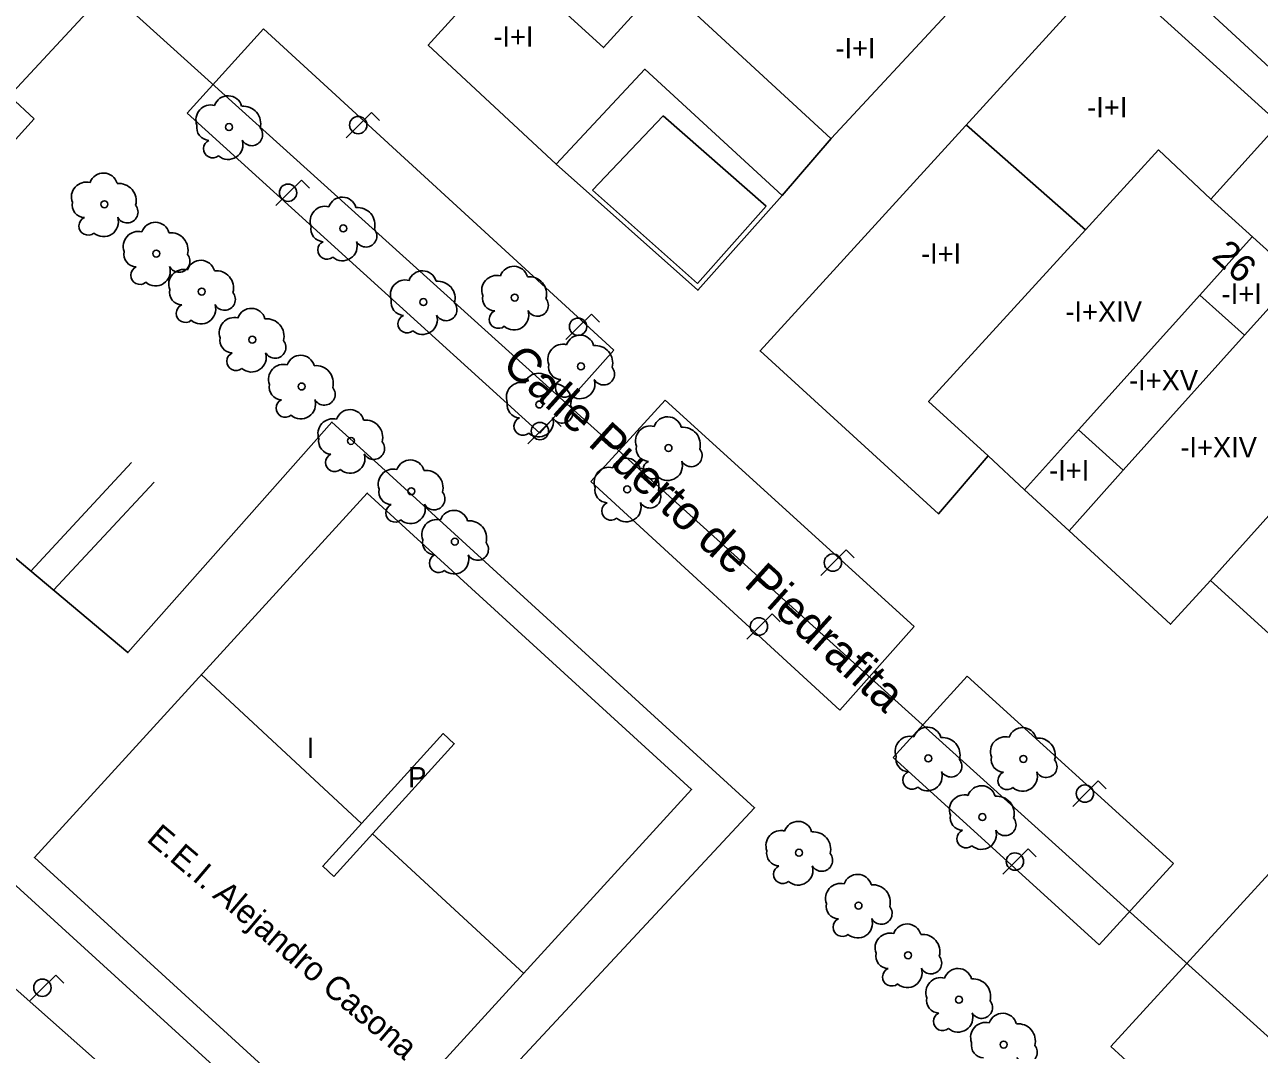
# Model space of a CAD drawing. Extents: x 282771 to 285132, y 4823109 to 4825496.
# Drawn here: x 283704.3 to 283795, y 4823192.5 to 4823267.8 of the extents above; entities that cross this region are included whole.
import ezdxf

# ---------------------------------------------------------------- set-up
doc = ezdxf.new("R2010")
doc.units = 0
for name, color, linetype in [('ACERA-BORDILLO', 7, 'Continuous'), ('ACERA-INTERIOR', 7, 'Continuous'), ('ARBOL', 7, 'Continuous'), ('CALLE-EJE', 7, 'Continuous'), ('CALLE-TEXTO', 7, 'Continuous'), ('COLEGIO-AREA', 7, 'Continuous'), ('COLEGIO-TEXTO', 7, 'Continuous'), ('EDIFICIO', 7, 'Continuous'), ('FAROLA', 7, 'Continuous'), ('MEDIANERA', 7, 'Continuous'), ('NUM-PORTAL', 7, 'Continuous'), ('TXT-ALTURA-EDIFICIO', 7, 'Continuous'), ('ZONA-VERDE', 7, 'Continuous')]:
    doc.layers.add(name, color=color, linetype=linetype)

msp = doc.modelspace()

# ---------------------------------------------------------------- linework, layer by layer
at = {"layer": 'ACERA-BORDILLO'}
for points in [[(283631.554, 4823184.583), (283638.973, 4823192.533), (283658.333, 4823213.742), (283698.293, 4823257.332), (283722.243, 4823283.092), (283733.592, 4823295.562), (283751.552, 4823315.291), (283766.662, 4823331.281), (283770.624, 4823335.557), (283774.097, 4823339.745), (283778.138, 4823336.071), (283801.402, 4823361.271)], [(283804.532, 4823295.562), (283785.182, 4823274.332), (283823.002, 4823239.502)]]:
    msp.add_lwpolyline(points, dxfattribs=at)
at = {"layer": 'ACERA-INTERIOR'}
for p, q in [((283712.139, 4823235.615), (283704.736, 4823227.639)), ((283713.786, 4823234.179), (283706.412, 4823226.234))]:
    msp.add_line(p, q, dxfattribs=at)
for points in [[(283743.312, 4823257.522), (283753.732, 4823248.262), (283759.912, 4823255.212)], [(283681.454, 4823230.568), (283692.564, 4823220.598), (283701.732, 4823230.158), (283711.865, 4823221.66), (283726.851, 4823238.587), (283730.491, 4823235.276), (283757.899, 4823210.265), (283730.105, 4823180.426), (283679.439, 4823226.585)], [(283678.873, 4823186.333), (283660.123, 4823203.163), (283676.183, 4823221.242), (283716.087, 4823185.909)]]:
    msp.add_lwpolyline(points, dxfattribs=at)
at = {"layer": 'ARBOL'}
for centre in [(283719.293, 4823260.242), (283710.143, 4823254.572), (283727.683, 4823252.802), (283713.953, 4823250.952), (283717.293, 4823248.162), (283740.282, 4823247.722), (283733.572, 4823247.392), (283721.003, 4823244.632), (283745.142, 4823242.672), (283724.623, 4823241.192), (283742.092, 4823239.872), (283728.253, 4823237.202), (283751.575, 4823236.673), (283732.682, 4823233.502), (283748.539, 4823233.637), (283735.882, 4823229.802), (283770.653, 4823213.885), (283777.645, 4823213.852), (283774.632, 4823209.583), (283761.159, 4823206.963), (283765.531, 4823203.077), (283769.173, 4823199.434), (283772.904, 4823196.165), (283776.192, 4823192.873)]:
    msp.add_circle(centre, 0.255, dxfattribs=at)
for centre, radius, start, end in [((283719.223, 4823261.502), 1.038, 15.64228, 161.38435), ((283717.963, 4823260.772), 1.097, 75.4318, 200.55608), ((283720.353, 4823260.502), 1.272, 345.03273, 95.79925), ((283717.853, 4823260.202), 0.935, 168.59898, 268.13236), ((283720.963, 4823259.672), 0.797, 208.96246, 38.99103), ((283718.093, 4823258.652), 0.672, 113.73672, 309.4725), ((283719.233, 4823258.952), 1.086, 228.95447, 17.92796), ((283708.813, 4823255.102), 1.097, 75.4318, 200.55608), ((283710.073, 4823255.832), 1.038, 15.64228, 161.38435), ((283711.203, 4823254.832), 1.272, 345.03273, 95.79925), ((283708.703, 4823254.532), 0.935, 168.59898, 268.13236), ((283711.813, 4823254.002), 0.797, 208.96246, 38.99103), ((283726.353, 4823253.332), 1.097, 75.4318, 200.55608), ((283727.613, 4823254.062), 1.038, 15.64228, 161.38435), ((283728.742, 4823253.062), 1.272, 345.03273, 95.79925), ((283708.943, 4823252.982), 0.672, 113.73672, 309.4725), ((283710.083, 4823253.282), 1.086, 228.95447, 17.92796), ((283712.623, 4823251.482), 1.097, 75.4318, 200.55608), ((283713.883, 4823252.212), 1.038, 15.64228, 161.38435), ((283715.013, 4823251.212), 1.272, 345.03273, 95.79925), ((283726.243, 4823252.762), 0.935, 168.59898, 268.13236), ((283729.352, 4823252.232), 0.797, 208.96246, 38.99103), ((283726.483, 4823251.212), 0.672, 113.73672, 309.4725), ((283727.623, 4823251.512), 1.086, 228.95447, 17.92796), ((283712.513, 4823250.912), 0.935, 168.59898, 268.13236), ((283715.623, 4823250.382), 0.797, 208.96246, 38.99103), ((283712.753, 4823249.362), 0.672, 113.73672, 309.4725), ((283713.893, 4823249.662), 1.086, 228.95447, 17.92796), ((283715.963, 4823248.692), 1.097, 75.4318, 200.55608), ((283717.223, 4823249.422), 1.038, 15.64228, 161.38435), ((283740.212, 4823248.982), 1.038, 15.64228, 161.38435), ((283718.353, 4823248.422), 1.272, 345.03273, 95.79925), ((283732.242, 4823247.922), 1.097, 75.4318, 200.55608), ((283733.502, 4823248.652), 1.038, 15.64228, 161.38435), ((283734.632, 4823247.652), 1.272, 345.03273, 95.79925), ((283738.952, 4823248.252), 1.097, 75.4318, 200.55608), ((283741.342, 4823247.982), 1.272, 345.03273, 95.79925), ((283715.853, 4823248.122), 0.935, 168.59898, 268.13236), ((283718.963, 4823247.592), 0.797, 208.96246, 38.99103), ((283716.093, 4823246.572), 0.672, 113.73672, 309.4725), ((283717.233, 4823246.872), 1.086, 228.95447, 17.92796), ((283732.132, 4823247.352), 0.935, 168.59898, 268.13236), ((283735.242, 4823246.822), 0.797, 208.96246, 38.99103), ((283738.842, 4823247.682), 0.935, 168.59898, 268.13236), ((283741.952, 4823247.152), 0.797, 208.96246, 38.99103), ((283719.673, 4823245.162), 1.097, 75.4318, 200.55608), ((283720.933, 4823245.892), 1.038, 15.64228, 161.38435), ((283722.063, 4823244.892), 1.272, 345.03273, 95.79925), ((283732.372, 4823245.802), 0.672, 113.73672, 309.4725), ((283733.512, 4823246.102), 1.086, 228.95447, 17.92796), ((283739.082, 4823246.132), 0.672, 113.73672, 309.4725), ((283740.222, 4823246.432), 1.086, 228.95447, 17.92796), ((283719.563, 4823244.592), 0.935, 168.59898, 268.13236), ((283722.673, 4823244.062), 0.797, 208.96246, 38.99103), ((283743.812, 4823243.202), 1.097, 75.4318, 200.55608), ((283745.072, 4823243.932), 1.038, 15.64228, 161.38435), ((283719.803, 4823243.042), 0.672, 113.73672, 309.4725), ((283720.943, 4823243.342), 1.086, 228.95447, 17.92796), ((283724.553, 4823242.452), 1.038, 15.64228, 161.38435), ((283746.202, 4823242.932), 1.272, 345.03273, 95.79925), ((283723.293, 4823241.722), 1.097, 75.4318, 200.55608), ((283725.683, 4823241.452), 1.272, 345.03273, 95.79925), ((283743.702, 4823242.632), 0.935, 168.59898, 268.13236), ((283746.812, 4823242.102), 0.797, 208.96246, 38.99103), ((283742.022, 4823241.132), 1.038, 15.64228, 161.38435), ((283743.942, 4823241.082), 0.672, 113.73672, 309.4725), ((283745.082, 4823241.382), 1.086, 228.95447, 17.92796), ((283723.183, 4823241.152), 0.935, 168.59898, 268.13236), ((283726.293, 4823240.622), 0.797, 208.96246, 38.99103), ((283740.762, 4823240.402), 1.097, 75.4318, 200.55608), ((283743.152, 4823240.132), 1.272, 345.03273, 95.79925), ((283723.423, 4823239.602), 0.672, 113.73672, 309.4725), ((283724.563, 4823239.902), 1.086, 228.95447, 17.92796), ((283740.652, 4823239.832), 0.935, 168.59898, 268.13236), ((283743.762, 4823239.302), 0.797, 208.96246, 38.99103), ((283728.183, 4823238.462), 1.038, 15.64228, 161.38435), ((283740.892, 4823238.282), 0.672, 113.73672, 309.4725), ((283742.032, 4823238.582), 1.086, 228.95447, 17.92796), ((283751.505, 4823237.933), 1.038, 15.64228, 161.38435), ((283726.923, 4823237.732), 1.097, 75.4318, 200.55608), ((283729.312, 4823237.462), 1.272, 345.03273, 95.79925), ((283750.245, 4823237.203), 1.097, 75.4318, 200.55608), ((283752.635, 4823236.933), 1.272, 345.03273, 95.79925), ((283726.813, 4823237.162), 0.935, 168.59898, 268.13236), ((283729.922, 4823236.632), 0.797, 208.96246, 38.99103), ((283727.053, 4823235.612), 0.672, 113.73672, 309.4725), ((283728.193, 4823235.912), 1.086, 228.95447, 17.92796), ((283750.135, 4823236.633), 0.935, 168.59898, 268.13236), ((283753.245, 4823236.103), 0.797, 208.96246, 38.99103), ((283732.612, 4823234.762), 1.038, 15.64228, 161.38435), ((283747.209, 4823234.167), 1.097, 75.4318, 200.55608), ((283748.469, 4823234.897), 1.038, 15.64228, 161.38435), ((283750.375, 4823235.083), 0.672, 113.73672, 309.4725), ((283751.515, 4823235.383), 1.086, 228.95447, 17.92796), ((283731.352, 4823234.032), 1.097, 75.4318, 200.55608), ((283733.742, 4823233.762), 1.272, 345.03273, 95.79925), ((283749.599, 4823233.897), 1.272, 345.03273, 95.79925), ((283731.242, 4823233.462), 0.935, 168.59898, 268.13236), ((283734.352, 4823232.932), 0.797, 208.96246, 38.99103), ((283747.099, 4823233.597), 0.935, 168.59898, 268.13236), ((283750.209, 4823233.067), 0.797, 208.96246, 38.99103), ((283731.482, 4823231.912), 0.672, 113.73672, 309.4725), ((283732.622, 4823232.212), 1.086, 228.95447, 17.92796), ((283747.339, 4823232.047), 0.672, 113.73672, 309.4725), ((283748.479, 4823232.347), 1.086, 228.95447, 17.92796), ((283735.812, 4823231.062), 1.038, 15.64228, 161.38435), ((283734.552, 4823230.332), 1.097, 75.4318, 200.55608), ((283736.942, 4823230.062), 1.272, 345.03273, 95.79925), ((283734.442, 4823229.762), 0.935, 168.59898, 268.13236), ((283737.552, 4823229.232), 0.797, 208.96246, 38.99103), ((283734.682, 4823228.212), 0.672, 113.73672, 309.4725), ((283735.822, 4823228.512), 1.086, 228.95447, 17.92796), ((283769.323, 4823214.415), 1.097, 75.4318, 200.55608), ((283770.583, 4823215.145), 1.038, 15.64228, 161.38435), ((283771.713, 4823214.145), 1.272, 345.03273, 95.79925), ((283776.315, 4823214.382), 1.097, 75.4318, 200.55608), ((283777.575, 4823215.112), 1.038, 15.64228, 161.38435), ((283778.705, 4823214.112), 1.272, 345.03273, 95.79925), ((283769.213, 4823213.845), 0.935, 168.59898, 268.13236), ((283772.323, 4823213.315), 0.797, 208.96246, 38.99103), ((283776.205, 4823213.812), 0.935, 168.59898, 268.13236), ((283779.315, 4823213.282), 0.797, 208.96246, 38.99103), ((283769.453, 4823212.295), 0.672, 113.73672, 309.4725), ((283770.593, 4823212.595), 1.086, 228.95447, 17.92796), ((283776.445, 4823212.262), 0.672, 113.73672, 309.4725), ((283777.585, 4823212.562), 1.086, 228.95447, 17.92796), ((283774.562, 4823210.843), 1.038, 15.64228, 161.38435), ((283773.302, 4823210.113), 1.097, 75.4318, 200.55608), ((283775.692, 4823209.843), 1.272, 345.03273, 95.79925), ((283761.089, 4823208.223), 1.038, 15.64228, 161.38435), ((283773.192, 4823209.543), 0.935, 168.59898, 268.13236), ((283776.302, 4823209.013), 0.797, 208.96246, 38.99103), ((283759.829, 4823207.493), 1.097, 75.4318, 200.55608), ((283762.219, 4823207.223), 1.272, 345.03273, 95.79925), ((283773.432, 4823207.993), 0.672, 113.73672, 309.4725), ((283774.572, 4823208.293), 1.086, 228.95447, 17.92796), ((283759.719, 4823206.923), 0.935, 168.59898, 268.13236), ((283762.829, 4823206.393), 0.797, 208.96246, 38.99103), ((283759.959, 4823205.373), 0.672, 113.73672, 309.4725), ((283761.099, 4823205.673), 1.086, 228.95447, 17.92796), ((283765.461, 4823204.337), 1.038, 15.64228, 161.38435), ((283764.201, 4823203.607), 1.097, 75.4318, 200.55608), ((283766.591, 4823203.337), 1.272, 345.03273, 95.79925), ((283764.091, 4823203.037), 0.935, 168.59898, 268.13236), ((283767.201, 4823202.507), 0.797, 208.96246, 38.99103), ((283764.331, 4823201.487), 0.672, 113.73672, 309.4725), ((283765.471, 4823201.787), 1.086, 228.95447, 17.92796), ((283769.103, 4823200.694), 1.038, 15.64228, 161.38435), ((283767.843, 4823199.964), 1.097, 75.4318, 200.55608), ((283770.233, 4823199.694), 1.272, 345.03273, 95.79925), ((283767.733, 4823199.394), 0.935, 168.59898, 268.13236), ((283770.843, 4823198.864), 0.797, 208.96246, 38.99103), ((283767.973, 4823197.844), 0.672, 113.73672, 309.4725), ((283769.113, 4823198.144), 1.086, 228.95447, 17.92796), ((283772.834, 4823197.425), 1.038, 15.64228, 161.38435), ((283771.574, 4823196.695), 1.097, 75.4318, 200.55608), ((283773.964, 4823196.425), 1.272, 345.03273, 95.79925), ((283771.464, 4823196.125), 0.935, 168.59898, 268.13236), ((283774.574, 4823195.595), 0.797, 208.96246, 38.99103), ((283771.704, 4823194.575), 0.672, 113.73672, 309.4725), ((283772.844, 4823194.875), 1.086, 228.95447, 17.92796), ((283774.862, 4823193.403), 1.097, 75.4318, 200.55608), ((283776.122, 4823194.133), 1.038, 15.64228, 161.38435), ((283777.252, 4823193.133), 1.272, 345.03273, 95.79925), ((283774.752, 4823192.833), 0.935, 168.59898, 268.13236), ((283777.862, 4823192.303), 0.797, 208.96246, 38.99103)]:
    msp.add_arc(centre, radius, start, end, dxfattribs=at)
at = {"layer": 'CALLE-EJE'}
msp.add_lwpolyline([(283707.963, 4823272.552), (283796.312, 4823192.833)], dxfattribs=at)
at = {"layer": 'COLEGIO-AREA'}
msp.add_lwpolyline([(283728.833, 4823184.843), (283705.003, 4823206.623), (283729.452, 4823233.372), (283753.272, 4823211.592)], close=True, dxfattribs=at)
at = {"layer": 'EDIFICIO'}
for points in [[(283734.152, 4823266.512), (283736.882, 4823269.522), (283729.712, 4823275.792), (283745.562, 4823293.672), (283760.082, 4823280.262), (283772.312, 4823268.842), (283763.522, 4823259.412), (283759.912, 4823255.212), (283749.832, 4823264.482), (283743.312, 4823257.522), (283733.922, 4823266.252), (283734.152, 4823266.512)], [(283796.432, 4823260.512), (283791.402, 4823254.952), (283798.842, 4823248.222), (283803.872, 4823253.782), (283818.072, 4823240.962), (283798.912, 4823220.132), (283791.392, 4823226.942), (283788.452, 4823223.742), (283780.992, 4823230.602), (283777.722, 4823233.612), (283775.052, 4823236.092), (283771.402, 4823231.842), (283758.302, 4823243.812), (283783.892, 4823271.862), (283796.432, 4823260.512)], [(283728.833, 4823184.843), (283705.003, 4823206.623), (283729.452, 4823233.372), (283753.272, 4823211.593), (283728.833, 4823184.843)]]:
    msp.add_lwpolyline(points, dxfattribs=at)
at = {"layer": 'FAROLA'}
for p, q in [((283729.762, 4823261.321), (283728.822, 4823260.391)), ((283730.352, 4823260.731), (283729.762, 4823261.321)), ((283728.822, 4823260.391), (283727.892, 4823259.451)), ((283724.611, 4823256.346), (283723.671, 4823255.416)), ((283725.201, 4823255.756), (283724.611, 4823256.346)), ((283723.671, 4823255.416), (283722.741, 4823254.476)), ((283745.915, 4823246.516), (283744.975, 4823245.586)), ((283746.505, 4823245.926), (283745.915, 4823246.516)), ((283744.975, 4823245.586), (283744.045, 4823244.646)), ((283743.112, 4823238.852), (283742.172, 4823237.922)), ((283743.702, 4823238.262), (283743.112, 4823238.852)), ((283742.172, 4823237.922), (283741.242, 4823236.982)), ((283764.626, 4823229.193), (283763.686, 4823228.263)), ((283765.216, 4823228.603), (283764.626, 4823229.193)), ((283763.686, 4823228.263), (283762.756, 4823227.323)), ((283759.194, 4823224.502), (283758.254, 4823223.572)), ((283759.784, 4823223.912), (283759.194, 4823224.502)), ((283758.254, 4823223.572), (283757.324, 4823222.632)), ((283783.139, 4823212.235), (283782.199, 4823211.305)), ((283783.729, 4823211.645), (283783.139, 4823212.235)), ((283782.199, 4823211.305), (283781.269, 4823210.365)), ((283777.997, 4823207.247), (283777.057, 4823206.317)), ((283778.587, 4823206.657), (283777.997, 4823207.247)), ((283777.057, 4823206.317), (283776.127, 4823205.377)), ((283706.563, 4823197.983), (283705.623, 4823197.053)), ((283707.153, 4823197.393), (283706.563, 4823197.983)), ((283705.623, 4823197.053), (283704.693, 4823196.113))]:
    msp.add_line(p, q, dxfattribs=at)
for centre, radius in [((283728.782, 4823260.391), 0.637), ((283723.631, 4823255.416), 0.637), ((283744.935, 4823245.586), 0.637), ((283742.132, 4823237.922), 0.637), ((283763.646, 4823228.263), 0.638), ((283758.214, 4823223.572), 0.638), ((283782.159, 4823211.305), 0.637), ((283777.017, 4823206.317), 0.637), ((283705.583, 4823197.053), 0.637)]:
    msp.add_circle(centre, radius, dxfattribs=at)
at = {"layer": 'MEDIANERA'}
for points in [[(283732.582, 4823279.022), (283746.792, 4823266.082), (283751.112, 4823270.842)], [(283751.112, 4823270.842), (283763.502, 4823259.392)], [(283773.452, 4823260.382), (283782.192, 4823252.692)], [(283782.192, 4823252.692), (283787.562, 4823258.562), (283791.402, 4823254.952)], [(283782.192, 4823252.692), (283770.682, 4823240.092), (283775.052, 4823236.092)], [(283781.682, 4823238.002), (283790.602, 4823247.912), (283794.454, 4823252.192)], [(283797.729, 4823249.229), (283793.892, 4823244.962), (283784.972, 4823235.042)], [(283790.602, 4823247.912), (283793.892, 4823244.962)], [(283781.682, 4823238.002), (283777.722, 4823233.612)], [(283781.682, 4823238.002), (283784.972, 4823235.042)], [(283791.392, 4823226.942), (283801.252, 4823237.942)], [(283784.972, 4823235.042), (283780.992, 4823230.602)], [(283717.263, 4823220.032), (283729.033, 4823209.113)], [(283727.003, 4823205.223), (283735.842, 4823214.962), (283735.022, 4823215.712), (283726.183, 4823205.973), (283727.003, 4823205.223)], [(283740.942, 4823198.093), (283729.843, 4823208.353)]]:
    msp.add_lwpolyline(points, dxfattribs=at)
at = {"layer": 'ZONA-VERDE'}
for p, q in [((283716.227, 4823261.258), (283721.83, 4823267.45)), ((283721.83, 4823267.45), (283747.567, 4823243.854)), ((283703.253, 4823262.453), (283704.984, 4823260.854)), ((283704.984, 4823260.854), (283685.42, 4823239.318)), ((283742.125, 4823237.765), (283716.227, 4823261.258)), ((283746.001, 4823255.613), (283751.186, 4823261.057)), ((283751.186, 4823261.057), (283758.757, 4823254.432)), ((283753.701, 4823248.757), (283746.001, 4823255.613)), ((283758.757, 4823254.432), (283753.701, 4823248.757)), ((283747.567, 4823243.854), (283742.125, 4823237.765)), ((283745.88, 4823234.214), (283751.321, 4823240.201)), ((283751.321, 4823240.201), (283769.618, 4823223.573)), ((283764.147, 4823217.437), (283745.88, 4823234.214)), ((283769.618, 4823223.573), (283764.147, 4823217.437)), ((283768.072, 4823213.954), (283773.511, 4823219.937)), ((283773.511, 4823219.937), (283788.677, 4823206.178)), ((283783.206, 4823200.189), (283768.072, 4823213.954)), ((283788.677, 4823206.178), (283783.206, 4823200.189)), ((283784.075, 4823192.746), (283795.943, 4823205.705)), ((283797.139, 4823180.729), (283784.075, 4823192.746))]:
    msp.add_line(p, q, dxfattribs=at)

# ---------------------------------------------------------------- texts
at = {"layer": 'CALLE-TEXTO'}
msp.add_text('Calle Puerto de Piedrafita', height=2.5, rotation=317.93942, dxfattribs=at).set_placement((283739.231, 4823242.654))
at = {"layer": 'COLEGIO-TEXTO'}
msp.add_text('E.E.I. Alejandro Casona', height=1.75, rotation=319.61069, dxfattribs=at).set_placement((283713.159, 4823207.859))
at = {"layer": 'NUM-PORTAL'}
msp.add_text('26', height=2, rotation=318.28004, dxfattribs=at).set_placement((283791.393, 4823250.643))
at = {"layer": 'TXT-ALTURA-EDIFICIO'}
for s, p in [('-I+I', (283738.707, 4823266.135)), ('-I+I', (283763.829, 4823265.292)), ('-I+I', (283782.324, 4823260.956)), ('-I+I', (283770.119, 4823250.202)), ('-I+I', (283792.198, 4823247.258)), ('-I+XIV', (283780.721, 4823245.944)), ('-I+XV', (283785.397, 4823240.901)), ('-I+XIV', (283789.166, 4823235.982)), ('-I+I', (283779.523, 4823234.29)), ('I', (283725.001, 4823213.922)), ('P', (283732.457, 4823211.753))]:
    msp.add_text(s, height=1.5, rotation=0.00004, dxfattribs=at).set_placement(p)

doc.saveas('drawing.dxf')
